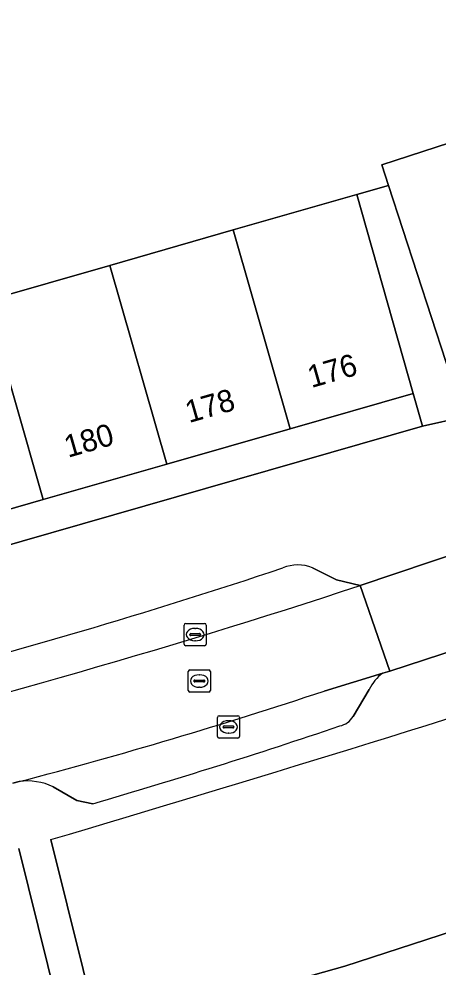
# Model space of a CAD drawing. Extents: x 158086 to 159499, y 382904 to 383981.
# Drawn here: x 159284.51 to 159303.37, y 382927.96 to 382970.59 of the extents above; entities that cross this region are included whole.
import ezdxf

# ---------------------------------------------------------------- set-up
doc = ezdxf.new("R2010")
doc.units = 0
for name, color, linetype in [('IMGEO_Berm_groen', 7, 'Continuous'), ('IMGEO_Erf', 7, 'Continuous'), ('IMGEO_Kolk', 7, 'Continuous'), ('IMGEO_Pand', 7, 'Continuous'), ('IMGEO_Pand_nummerreeks', 7, 'Continuous'), ('IMGEO_Parkeervlak_open', 7, 'Continuous'), ('IMGEO_Rijbaan_lokaal_open', 7, 'Continuous'), ('IMGEO_Rioolput', 7, 'Continuous'), ('IMGEO_Voetpad_open', 7, 'Continuous')]:
    doc.layers.add(name, color=color, linetype=linetype)

msp = doc.modelspace()

# ---------------------------------------------------------------- linework, layer by layer
at = {"layer": 'IMGEO_Berm_groen'}
for points in [[(159285.94, 382933.689), (159288.125, 382924.89), (159299.17, 382927.991), (159342.578, 382942.109)], [(159226.899, 382923.714), (159227.515, 382914.71), (159236.188, 382915.426), (159245.969, 382916.591), (159252.461, 382917.415), (159258.919, 382918.474), (159273.891, 382921.364), (159286.676, 382924.524), (159284.496, 382933.286)]]:
    msp.add_lwpolyline(points, dxfattribs=at)
msp.add_lwpolyline([(159343.473, 382939.346), (159342.578, 382942.109), (159299.17, 382927.991), (159288.125, 382924.89), (159288.447, 382923.605), (159288.875, 382921.985), (159300.04, 382925.119)], close=True, dxfattribs=at)
msp.add_arc((158908.133, 384207.771), 1328.918, 286.516822, 288.952894, dxfattribs=at)
at = {"layer": 'IMGEO_Erf'}
msp.add_lwpolyline([(159283.031, 382957.915), (159288.592, 382959.51), (159294.153, 382961.104), (159299.714, 382962.699), (159301.133, 382963.106), (159300.831, 382964.029), (159306.33, 382965.825)], dxfattribs=at)
msp.add_lwpolyline([(159302.662, 382952.288), (159302.249, 382953.746), (159296.718, 382952.162), (159291.156, 382950.569), (159285.595, 382948.977), (159280.033, 382947.384), (159274.472, 382945.791), (159268.912, 382944.199), (159269.337, 382942.719)], close=True, dxfattribs=at)
at = {"layer": 'IMGEO_Kolk'}
for p, q in [((159291.935, 382942.482), (159291.935, 382943.334)), ((159292.01, 382943.408), (159292.862, 382943.408)), ((159292.936, 382943.334), (159292.936, 382942.482)), ((159292.194, 382942.902), (159292.194, 382942.914)), ((159292.632, 382942.865), (159292.234, 382942.865)), ((159292.237, 382942.951), (159292.635, 382942.951)), ((159292.423, 382943.188), (159292.448, 382943.188)), ((159292.678, 382942.914), (159292.678, 382942.902)), ((159292.862, 382942.408), (159292.01, 382942.408)), ((159292.446, 382942.628), (159292.421, 382942.628)), ((159293.436, 382938.329), (159293.436, 382939.181)), ((159293.511, 382939.255), (159294.363, 382939.255)), ((159293.924, 382939.035), (159293.949, 382939.035)), ((159294.437, 382939.181), (159294.437, 382938.329)), ((159293.695, 382938.749), (159293.695, 382938.761)), ((159294.133, 382938.712), (159293.735, 382938.712)), ((159293.738, 382938.798), (159294.136, 382938.798)), ((159294.179, 382938.761), (159294.179, 382938.749)), ((159294.363, 382938.255), (159293.511, 382938.255)), ((159293.947, 382938.475), (159293.922, 382938.475))]:
    msp.add_line(p, q, dxfattribs=at)
for points in [[(159291.935, 382942.482), (159291.935, 382943.334)], [(159292.01, 382943.408), (159292.862, 382943.408)], [(159292.936, 382943.334), (159292.936, 382942.482)], [(159292.862, 382942.408), (159292.01, 382942.408)], [(159293.436, 382938.329), (159293.436, 382939.181)], [(159293.511, 382939.255), (159294.363, 382939.255)], [(159294.437, 382939.181), (159294.437, 382938.329)], [(159294.363, 382938.255), (159293.511, 382938.255)]]:
    msp.add_lwpolyline(points, dxfattribs=at)
for centre, radius, start, end in [((159292.012, 382943.332), 0.0765, 91.552, 178.448), ((159292.012, 382943.332), 0.0765, 91.552, 178.448), ((159292.86, 382943.332), 0.0765, 1.552, 88.448), ((159292.86, 382943.332), 0.0765, 1.552, 88.448), ((159292.234, 382942.911), 0.0403, 85.8775, 175.7526), ((159292.231, 382942.901), 0.0366, 178.938, 274.7102), ((159292.635, 382942.908), 0.043, 264.8664, 352.4533), ((159292.639, 382942.913), 0.0386, 1.7309, 96.639), ((159292.012, 382942.484), 0.0765, 181.552, 268.448), ((159292.012, 382942.484), 0.0765, 181.552, 268.448), ((159292.86, 382942.484), 0.0765, 271.552, 358.448), ((159292.86, 382942.484), 0.0765, 271.552, 358.448), ((159293.513, 382939.179), 0.0765, 91.552, 178.448), ((159293.513, 382939.179), 0.0765, 91.552, 178.448), ((159294.361, 382939.179), 0.0765, 1.552, 88.448), ((159294.361, 382939.179), 0.0765, 1.552, 88.448), ((159293.735, 382938.758), 0.0403, 85.8775, 175.7526), ((159293.732, 382938.748), 0.0366, 178.938, 274.7102), ((159294.136, 382938.755), 0.043, 264.8664, 352.4533), ((159294.14, 382938.76), 0.0386, 1.7309, 96.639), ((159293.513, 382938.331), 0.0765, 181.552, 268.448), ((159293.513, 382938.331), 0.0765, 181.552, 268.448), ((159294.361, 382938.331), 0.0765, 271.552, 358.448), ((159294.361, 382938.331), 0.0765, 271.552, 358.448)]:
    msp.add_arc(centre, radius, start, end, dxfattribs=at)
for centre, major_axis, ratio, start_param, end_param in [((159292.422, 382942.908), (-0.387, 0.002), 0.722429, 4.712389, 7.853982), ((159292.447, 382942.908), (-0.39, 0.002), 0.717154, 1.570796, 4.712389), ((159293.923, 382938.755), (-0.387, 0.002), 0.722429, 4.712389, 7.853982), ((159293.948, 382938.755), (-0.39, 0.002), 0.717154, 1.570796, 4.712389)]:
    msp.add_ellipse(centre, major_axis=major_axis, ratio=ratio, start_param=start_param, end_param=end_param, dxfattribs=at)
at = {"layer": 'IMGEO_Pand'}
for points in [[(159306.33, 382965.825), (159300.831, 382964.029), (159301.133, 382963.106), (159303.717, 382955.194), (159309.215, 382956.99)], [(159299.714, 382962.699), (159294.153, 382961.104), (159296.718, 382952.162), (159302.249, 382953.746)], [(159294.153, 382961.104), (159288.592, 382959.51), (159291.156, 382950.569), (159296.718, 382952.162)], [(159288.592, 382959.51), (159283.031, 382957.915), (159285.595, 382948.977), (159291.156, 382950.569)], [(159283.031, 382957.915), (159277.471, 382956.32), (159280.033, 382947.384), (159285.595, 382948.977)]]:
    msp.add_lwpolyline(points, close=True, dxfattribs=at)
at = {"layer": 'IMGEO_Parkeervlak_open'}
for points in [[(159298.793, 382945.37), (159297.722, 382945.914)], [(159299.854, 382945.114), (159298.793, 382945.37)], [(159300.873, 382941.173), (159298.243, 382940.37)], [(159299.542, 382939.221), (159300.262, 382940.441)], [(159286.046, 382936.066), (159287.104, 382935.45), (159287.83, 382935.303)]]:
    msp.add_lwpolyline(points, dxfattribs=at)
for centre, radius, start, end in [((159215.497, 383187.453), 254.725, 284.21601, 288.51364), ((159297.056, 382944.203), 1.836, 68.7358, 111.6058), ((159191.723, 383273.842), 346.056, 283.53608, 288.20796), ((159302.243, 382939.409), 2.234, 127.8244, 152.4722), ((159228.982, 383148.665), 219.508, 284.65482, 288.39256), ((159298.759, 382939.695), 0.915, 281.9649, 328.7808), ((159211.628, 383197.02), 272.585, 286.23361, 288.68381), ((159284.89, 382933.604), 2.72, 64.8572, 97.8871)]:
    msp.add_arc(centre, radius, start, end, dxfattribs=at)
at = {"layer": 'IMGEO_Rijbaan_lokaal_open'}
msp.add_lwpolyline([(159305.924, 382942.804), (159304.632, 382946.716), (159299.854, 382945.114), (159301.188, 382941.269)], close=True, dxfattribs=at)
for points in [[(159298.243, 382940.37), (159300.873, 382941.173), (159301.188, 382941.269), (159299.854, 382945.114)], [(159284.233, 382936.219), (159284.517, 382936.298)]]:
    msp.add_lwpolyline(points, dxfattribs=at)
for centre, radius, start, end in [((159191.723, 383273.842), 346.056, 283.53608, 288.20796), ((159228.982, 383148.665), 219.508, 284.65482, 288.39256)]:
    msp.add_arc(centre, radius, start, end, dxfattribs=at)
at = {"layer": 'IMGEO_Rioolput'}
for p, q in [((159292.122, 382940.394), (159292.122, 382941.246)), ((159292.197, 382941.32), (159293.049, 382941.32)), ((159293.123, 382941.246), (159293.123, 382940.394)), ((159292.381, 382940.814), (159292.381, 382940.826)), ((159292.819, 382940.777), (159292.421, 382940.777)), ((159292.424, 382940.863), (159292.822, 382940.863)), ((159292.61, 382941.1), (159292.635, 382941.1)), ((159292.865, 382940.826), (159292.865, 382940.814)), ((159293.049, 382940.32), (159292.197, 382940.32)), ((159292.633, 382940.54), (159292.608, 382940.54))]:
    msp.add_line(p, q, dxfattribs=at)
for points in [[(159292.122, 382940.394), (159292.122, 382941.246)], [(159292.197, 382941.32), (159293.049, 382941.32)], [(159293.123, 382941.246), (159293.123, 382940.394)], [(159293.049, 382940.32), (159292.197, 382940.32)]]:
    msp.add_lwpolyline(points, dxfattribs=at)
for centre, radius, start, end in [((159292.199, 382941.244), 0.0765, 91.552, 178.448), ((159292.199, 382941.244), 0.0765, 91.552, 178.448), ((159293.047, 382941.244), 0.0765, 1.552, 88.448), ((159293.047, 382941.244), 0.0765, 1.552, 88.448), ((159292.421, 382940.823), 0.0403, 85.8775, 175.7526), ((159292.418, 382940.813), 0.0366, 178.938, 274.7102), ((159292.822, 382940.82), 0.043, 264.8664, 352.4533), ((159292.826, 382940.825), 0.0386, 1.7309, 96.639), ((159292.199, 382940.396), 0.0765, 181.552, 268.448), ((159292.199, 382940.396), 0.0765, 181.552, 268.448), ((159293.047, 382940.396), 0.0765, 271.552, 358.448), ((159293.047, 382940.396), 0.0765, 271.552, 358.448)]:
    msp.add_arc(centre, radius, start, end, dxfattribs=at)
for centre, major_axis, ratio, start_param, end_param in [((159292.609, 382940.82), (-0.387, 0.002), 0.722429, 4.712389, 7.853982), ((159292.634, 382940.82), (-0.39, 0.002), 0.717154, 1.570796, 4.712389)]:
    msp.add_ellipse(centre, major_axis=major_axis, ratio=ratio, start_param=start_param, end_param=end_param, dxfattribs=at)
at = {"layer": 'IMGEO_Voetpad_open'}
for points in [[(159475.522, 383008.179), (159475.881, 383007.129), (159470.107, 383005.305), (159469.711, 383006.321), (159454.206, 383001.359), (159454.175, 383001.458), (159453.118, 383001.152), (159450.394, 383000.364), (159406.519, 382986.097), (159396.025, 382982.686), (159374.591, 382975.667), (159373.909, 382975.444), (159373.472, 382975.264), (159337.523, 382963.484), (159304.533, 382952.697), (159302.662, 382952.288), (159269.337, 382942.719), (159263.077, 382941.3), (159262.22, 382941.117), (159260.558, 382940.762), (159248.461, 382938.896), (159237.38, 382937.512)], [(159297.722, 382945.914), (159298.793, 382945.37), (159299.854, 382945.114), (159304.632, 382946.716)], [(159307.976, 382941.988), (159306.762, 382942.522), (159305.924, 382942.804), (159301.188, 382941.269), (159300.873, 382941.173)], [(159300.262, 382940.441), (159299.542, 382939.221)], [(159284.517, 382936.298), (159284.233, 382936.219)], [(159287.83, 382935.303), (159287.104, 382935.45), (159286.046, 382936.066)], [(159284.496, 382933.286), (159286.676, 382924.524), (159287.402, 382921.612), (159287.723, 382920.324), (159289.205, 382920.734), (159288.875, 382921.985), (159288.447, 382923.605), (159288.125, 382924.89), (159285.94, 382933.689)]]:
    msp.add_lwpolyline(points, dxfattribs=at)
msp.add_lwpolyline([(159301.133, 382963.106), (159299.714, 382962.699), (159302.249, 382953.746), (159302.662, 382952.288), (159304.533, 382952.697), (159303.717, 382955.194)], close=True, dxfattribs=at)
for centre, radius, start, end in [((158908.133, 384207.771), 1328.918, 286.516822, 288.952894), ((159215.497, 383187.453), 254.725, 284.21601, 288.51364), ((159297.056, 382944.203), 1.836, 68.7358, 111.6058), ((159302.243, 382939.409), 2.234, 127.8244, 152.4722), ((159298.759, 382939.695), 0.915, 281.9649, 328.7808), ((159211.628, 383197.02), 272.585, 286.23361, 288.68381), ((159284.89, 382933.604), 2.72, 64.8572, 97.8871)]:
    msp.add_arc(centre, radius, start, end, dxfattribs=at)

# ---------------------------------------------------------------- texts
at = {"layer": 'IMGEO_Pand_nummerreeks'}
for s, p in [('176', (159297.665, 382953.993)), ('178', (159292.16, 382952.417)), ('180', (159286.712, 382950.856))]:
    msp.add_text(s, height=1, rotation=15.9798, dxfattribs=at).set_placement(p)

doc.saveas('drawing.dxf')
